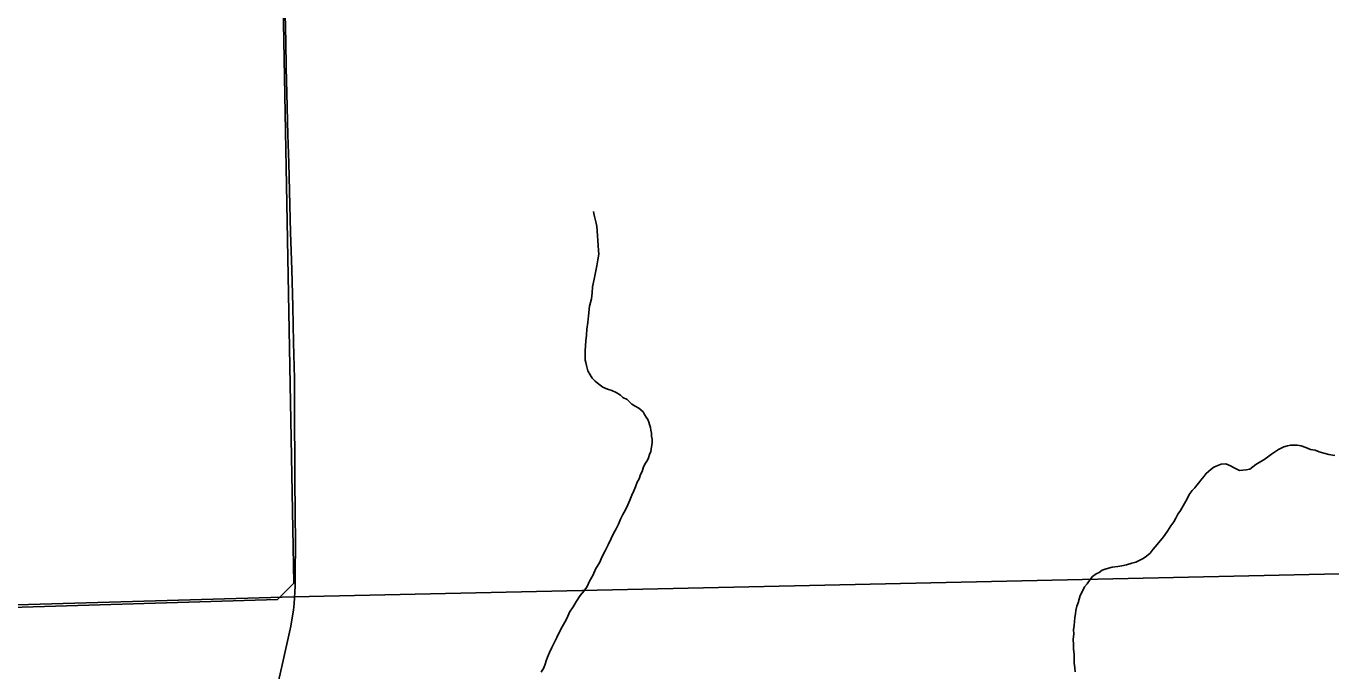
# Model space of a CAD drawing. Extents: x 103424 to 290657, y 38711 to 110967.
# Drawn here: x 214248.4707 to 214248.9583, y 40208.7457 to 40208.9868 of the extents above; entities that cross this region are included whole.
import ezdxf

# ---------------------------------------------------------------- set-up
doc = ezdxf.new("R2010")
doc.units = 0
for name, color, linetype in [('GM_X_Corporation', 7, 'Continuous'), ('GM_X_County_Road', 7, 'Continuous'), ('GM_X_Minor_River', 7, 'Continuous'), ('GM_X_Rail_Line', 7, 'Continuous')]:
    doc.layers.add(name, color=color, linetype=linetype)

msp = doc.modelspace()

# ---------------------------------------------------------------- linework, layer by layer
at = {"layer": 'GM_X_Corporation'}
msp.add_lwpolyline([(214250.6509, 40211.22864), (214250.66191, 40210.37376), (214250.66761, 40209.93905), (214250.67524, 40209.51623), (214250.67595, 40209.3563), (214250.68114, 40208.9936), (214250.6822, 40208.92409), (214250.68321, 40208.87004), (214250.68423, 40208.81599), (214250.50285, 40208.81053), (214250.5017, 40208.8105), (214250.18063, 40208.80297), (214249.1929, 40208.78706), (214248.88259, 40208.7802), (214248.57076, 40208.77338), (214248.0881, 40208.75947)], dxfattribs=at)
msp.add_lwpolyline([(214247.90914, 40208.30125), (214250.69191, 40208.30125), (214250.69144, 40208.40851), (214250.68656, 40208.66767), (214250.68423, 40208.81599), (214250.50285, 40208.81053), (214250.5017, 40208.8105), (214250.18063, 40208.80297), (214249.1929, 40208.78706), (214248.88259, 40208.7802), (214248.57076, 40208.77338), (214248.0881, 40208.75947), (214247.90638, 40208.75597)], close=True, dxfattribs=at)
at = {"layer": 'GM_X_County_Road'}
msp.add_line((214248.57064, 40208.76845), (214248.57097, 40208.77085), dxfattribs=at)
for points in [[(214248.57097, 40208.77085), (214248.57127, 40208.77737), (214248.57132, 40208.78394), (214248.57136, 40208.79133), (214248.57125, 40208.80686), (214248.57119, 40208.8154), (214248.57113, 40208.82393), (214248.57107, 40208.83946), (214248.57103, 40208.84724), (214248.571, 40208.85501), (214248.57073, 40208.8685), (214248.57046, 40208.88199), (214248.57003, 40208.89579), (214248.56961, 40208.90959), (214248.56918, 40208.92512), (214248.56889, 40208.93564), (214248.5686, 40208.94616), (214248.56822, 40208.96169), (214248.56799, 40208.97132), (214248.56775, 40208.98094), (214248.5674, 40208.99648), (214248.56712, 40209.00894), (214248.56684, 40209.02141), (214248.56665, 40209.03395)], [(214248.56435, 40208.73869), (214248.56636, 40208.74735), (214248.56962, 40208.76246), (214248.57045, 40208.76702), (214248.57064, 40208.76845)]]:
    msp.add_lwpolyline(points, dxfattribs=at)
at = {"layer": 'GM_X_Minor_River'}
for points in [[(214248.68632, 40208.85177), (214248.68478, 40208.85288), (214248.68344, 40208.854), (214248.68228, 40208.85512), (214248.6815, 40208.85644), (214248.68071, 40208.85795), (214248.68011, 40208.85984), (214248.6799, 40208.86098), (214248.6797, 40208.86192), (214248.67967, 40208.86363), (214248.67964, 40208.86534), (214248.6798, 40208.86725), (214248.67995, 40208.86915), (214248.68011, 40208.87125), (214248.68026, 40208.87353), (214248.6806, 40208.87601), (214248.68094, 40208.87848), (214248.68126, 40208.8821), (214248.68197, 40208.88477), (214248.68231, 40208.88706), (214248.68246, 40208.88934), (214248.68298, 40208.8922), (214248.68351, 40208.89469), (214248.68404, 40208.89717), (214248.68438, 40208.89945), (214248.68473, 40208.90155), (214248.6847, 40208.90288), (214248.68445, 40208.90668), (214248.68423, 40208.90838), (214248.6842, 40208.91028), (214248.68398, 40208.9118), (214248.68377, 40208.91313), (214248.68357, 40208.91408), (214248.68316, 40208.91559), (214248.68295, 40208.91673), (214248.68275, 40208.91749)], [(214248.66323, 40208.7453), (214248.66416, 40208.74684), (214248.66471, 40208.74818), (214248.66506, 40208.74951), (214248.66561, 40208.75085), (214248.66634, 40208.75258), (214248.66726, 40208.75449), (214248.66818, 40208.75641), (214248.6691, 40208.75814), (214248.66983, 40208.75986), (214248.67112, 40208.76216), (214248.67204, 40208.76389), (214248.67296, 40208.76561), (214248.67387, 40208.76772), (214248.67517, 40208.76964), (214248.67646, 40208.77176), (214248.67776, 40208.77387), (214248.67925, 40208.7756), (214248.68036, 40208.77733), (214248.68128, 40208.77925), (214248.68257, 40208.78136), (214248.68366, 40208.78404), (214248.68496, 40208.78615), (214248.68606, 40208.78845), (214248.68716, 40208.79056), (214248.68826, 40208.79286), (214248.68936, 40208.79516), (214248.69028, 40208.79708), (214248.6912, 40208.7988), (214248.69212, 40208.80053), (214248.69285, 40208.80244), (214248.69377, 40208.80417), (214248.69469, 40208.8059), (214248.69561, 40208.80781), (214248.69634, 40208.80953), (214248.69707, 40208.81145), (214248.6978, 40208.81298), (214248.69853, 40208.81451), (214248.69907, 40208.81623), (214248.69981, 40208.81758), (214248.70036, 40208.81911), (214248.70091, 40208.82026), (214248.70145, 40208.82198), (214248.70218, 40208.82332), (214248.70292, 40208.82447), (214248.70329, 40208.82543), (214248.70365, 40208.82657), (214248.7042, 40208.82772), (214248.70471, 40208.83116), (214248.70469, 40208.8323), (214248.70448, 40208.83343), (214248.70446, 40208.83457), (214248.70426, 40208.83571), (214248.70405, 40208.83666), (214248.70365, 40208.83779), (214248.70344, 40208.83874), (214248.70305, 40208.83968), (214248.70246, 40208.84062), (214248.70188, 40208.84157), (214248.70129, 40208.84251), (214248.69975, 40208.844), (214248.69841, 40208.84474), (214248.69706, 40208.84548), (214248.69533, 40208.84716), (214248.69379, 40208.8479), (214248.69283, 40208.84883), (214248.69129, 40208.84976), (214248.68957, 40208.85049), (214248.68804, 40208.85103), (214248.68632, 40208.85177)], [(214248.89336, 40208.79299), (214248.89578, 40208.79588), (214248.89727, 40208.798), (214248.89856, 40208.79992), (214248.89968, 40208.80146), (214248.90042, 40208.8028), (214248.90115, 40208.80434), (214248.90208, 40208.80568), (214248.90466, 40208.8101), (214248.90539, 40208.81163), (214248.90651, 40208.81317), (214248.90744, 40208.81414), (214248.90819, 40208.8151), (214248.90893, 40208.81606), (214248.90967, 40208.81703), (214248.91097, 40208.81857), (214248.91172, 40208.81953), (214248.91265, 40208.82031), (214248.91359, 40208.82108), (214248.91453, 40208.82186), (214248.91547, 40208.82225), (214248.91736, 40208.82305), (214248.91907, 40208.82307), (214248.92079, 40208.82234), (214248.92194, 40208.82179), (214248.92289, 40208.82123), (214248.92423, 40208.82069), (214248.92537, 40208.8207), (214248.9267, 40208.82092), (214248.92802, 40208.82113), (214248.93027, 40208.82288), (214248.93215, 40208.82405), (214248.93328, 40208.82464), (214248.93516, 40208.826), (214248.9361, 40208.82677), (214248.93722, 40208.82755), (214248.93872, 40208.82853), (214248.9408, 40208.82951), (214248.94212, 40208.82991), (214248.94326, 40208.83012), (214248.94439, 40208.83014), (214248.94572, 40208.83016), (214248.94725, 40208.82981), (214248.94897, 40208.82927), (214248.95069, 40208.82853), (214248.9524, 40208.82818), (214248.95393, 40208.82764), (214248.95565, 40208.82709), (214248.95756, 40208.82656), (214248.95984, 40208.82621)], [(214248.86283, 40208.74534), (214248.86261, 40208.74686), (214248.86239, 40208.74857), (214248.86237, 40208.75009), (214248.86234, 40208.75199), (214248.86212, 40208.75389), (214248.86209, 40208.7556), (214248.86205, 40208.7575), (214248.86221, 40208.75959), (214248.86218, 40208.76111), (214248.86235, 40208.76264), (214248.86251, 40208.76416), (214248.86268, 40208.76568), (214248.86284, 40208.76702), (214248.86301, 40208.76835), (214248.86337, 40208.76988), (214248.86391, 40208.77122), (214248.86427, 40208.77255), (214248.86463, 40208.77389), (214248.86536, 40208.77523), (214248.86628, 40208.77715), (214248.86721, 40208.77831), (214248.86833, 40208.77985), (214248.86926, 40208.781), (214248.87057, 40208.78197), (214248.8717, 40208.78256), (214248.87283, 40208.78334), (214248.87396, 40208.78374), (214248.87528, 40208.78414), (214248.8766, 40208.78454), (214248.87869, 40208.78477), (214248.8802, 40208.78498), (214248.88191, 40208.78539), (214248.88399, 40208.786), (214248.8855, 40208.7864), (214248.88663, 40208.78699), (214248.88813, 40208.78777), (214248.88945, 40208.78856), (214248.89076, 40208.78972), (214248.89187, 40208.79126), (214248.89336, 40208.79299)]]:
    msp.add_lwpolyline(points, dxfattribs=at)
at = {"layer": 'GM_X_Rail_Line'}
msp.add_lwpolyline([(214248.0834, 40208.75799), (214248.56474, 40208.77244), (214248.5708, 40208.7785), (214248.56614, 40209.02881), (214248.57034, 40209.03394), (214249.13766, 40209.04428), (214249.45554, 40209.04804), (214250.20657, 40209.06237), (214250.40695, 40208.9343), (214250.85343, 40208.92373), (214251.15406, 40208.91532)], dxfattribs=at)

doc.saveas('drawing.dxf')
